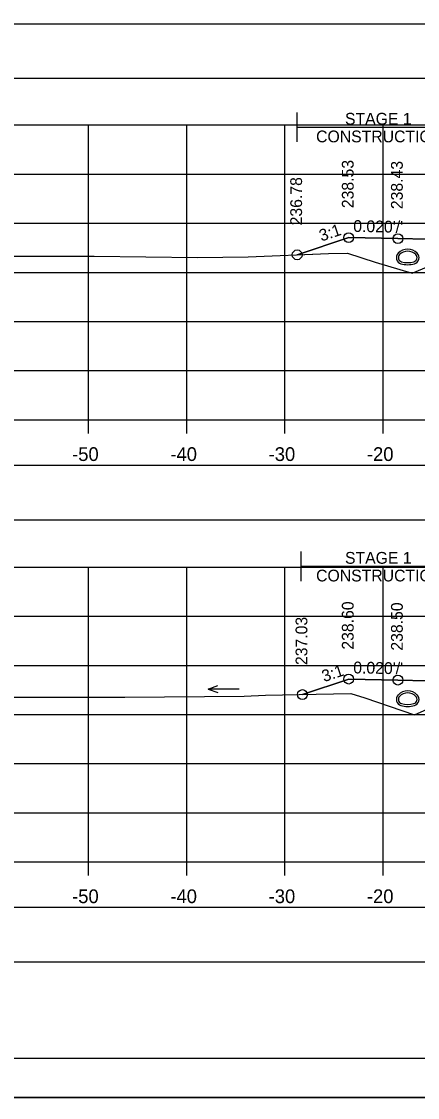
# Model space of a CAD drawing. Extents: x 1369627 to 1374022, y 380035 to 398173.
# Drawn here: x 1372041.7 to 1372082, y 388999 to 389108.5 of the extents above; entities that cross this region are included whole.
import ezdxf

# ---------------------------------------------------------------- set-up
doc = ezdxf.new("R2010")
doc.units = 0
for name, color, linetype in [('Default', 7, 'Continuous'), ('R_Axis', 7, 'Continuous'), ('R_Axis Annot', 7, 'Continuous'), ('R_Border', 7, 'Continuous'), ('R_Drive', 7, 'Continuous'), ('R_Exist Surface', 7, 'Continuous'), ('R_Fin Surface', 7, 'Continuous'), ('R_Grid', 7, 'Continuous'), ('R_MOT', 7, 'Continuous'), ('R_No Plot', 7, 'Continuous'), ('R_Water Annot', 7, 'Continuous'), ('R_Xsect Elev', 7, 'Continuous'), ('R_Xsect Slope', 7, 'Continuous'), ('T_Vehicle Path Rt', 7, 'Continuous')]:
    doc.layers.add(name, color=color, linetype=linetype)

msp = doc.modelspace()

# ---------------------------------------------------------------- linework, layer by layer
at = {"layer": 'Default'}
for points in [[(1371948.53, 389102.7), (1372248.53, 389102.7), (1372248.53, 389108.22), (1371948.53, 389108.22)], [(1371948.53, 389057.76), (1372248.53, 389057.76), (1372248.53, 389063.28), (1371948.53, 389063.28)], [(1371948.53, 389012.78), (1372248.53, 389012.78), (1372248.53, 389018.3), (1371948.53, 389018.3)]]:
    msp.add_lwpolyline(points, close=True, dxfattribs=at)
at = {"layer": 'R_Axis'}
for p, q in [((1371948.53, 389067.95), (1372248.53, 389067.95)), ((1372048.53, 389066.55), (1372048.53, 389067.95)), ((1372058.53, 389066.55), (1372058.53, 389067.95)), ((1372068.53, 389066.55), (1372068.53, 389067.95)), ((1372078.53, 389066.55), (1372078.53, 389067.95)), ((1371948.53, 389022.95), (1372248.53, 389022.95)), ((1372048.53, 389021.55), (1372048.53, 389022.95)), ((1372058.53, 389021.55), (1372058.53, 389022.95)), ((1372068.53, 389021.55), (1372068.53, 389022.95)), ((1372078.53, 389021.55), (1372078.53, 389022.95))]:
    msp.add_line(p, q, dxfattribs=at)
at = {"layer": 'R_Border'}
msp.add_line((1372256.71, 389002.95), (1371940.53, 389002.95), dxfattribs=at)
at = {"layer": 'R_Drive'}
for centre, radius, start, end in [((1372080.51, 389084.45), 0.646, 136.3515, 253.9529), ((1372081.02, 389083.96), 1.35, 43.6485, 136.3515), ((1372080.51, 389084.45), 0.438, 136.3515, 253.9529), ((1372081.02, 389083.96), 1.15, 43.6485, 136.3515), ((1372081.53, 389084.45), 0.438, 286.0471, 43.6485), ((1372081.53, 389084.45), 0.646, 286.0471, 43.6485), ((1372081.02, 389086.23), 2.5, 253.9529, 286.0471), ((1372081.02, 389086.23), 2.29, 253.9529, 286.0471), ((1372080.51, 389039.49), 0.646, 136.3515, 253.9529), ((1372081.02, 389039), 1.35, 43.6485, 136.3515), ((1372080.51, 389039.49), 0.438, 136.3515, 253.9529), ((1372081.02, 389039), 1.15, 43.6485, 136.3515), ((1372081.53, 389039.49), 0.438, 286.0471, 43.6485), ((1372081.53, 389039.49), 0.646, 286.0471, 43.6485), ((1372081.02, 389041.27), 2.5, 253.9529, 286.0471), ((1372081.02, 389041.27), 2.29, 253.9529, 286.0471)]:
    msp.add_arc(centre, radius, start, end, dxfattribs=at)
at = {"layer": 'R_Exist Surface'}
for points in [[(1372030.44, 389084.58), (1372043.89, 389084.58), (1372049.13, 389084.59), (1372059.64, 389084.46), (1372064.79, 389084.52), (1372072.96, 389084.87), (1372074.89, 389084.91), (1372077.71, 389083.99), (1372081.46, 389082.85), (1372083.57, 389083.74)], [(1372037.46, 389039.71), (1372049.48, 389039.73), (1372052.25, 389039.7), (1372064.37, 389039.82), (1372066.54, 389039.91), (1372071.7, 389040.01), (1372075.23, 389040.08), (1372076.67, 389039.63), (1372081.71, 389037.93), (1372083.97, 389038.92)]]:
    msp.add_lwpolyline(points, dxfattribs=at)
at = {"layer": 'R_Fin Surface'}
for points in [[(1372069.77, 389084.73), (1372075.02, 389086.48), (1372080.02, 389086.38), (1372083.02, 389086.32), (1372083.52, 389086.32), (1372083.53, 389085.82), (1372084.53, 389085.84), (1372086.53, 389085.88), (1372098.53, 389086.12), (1372110.53, 389085.88), (1372112.53, 389085.84), (1372113.53, 389085.82), (1372113.54, 389086.32), (1372114.04, 389086.32), (1372117.04, 389086.38), (1372122.04, 389086.48), (1372127.06, 389084.81)], [(1372070.31, 389039.98), (1372075.02, 389041.55), (1372080.02, 389041.45), (1372083.02, 389041.39), (1372083.52, 389041.39), (1372083.53, 389040.89), (1372084.53, 389040.91), (1372086.53, 389040.95), (1372098.53, 389041.19), (1372110.53, 389040.95), (1372112.53, 389040.91), (1372113.53, 389040.89), (1372113.54, 389041.39), (1372114.04, 389041.39), (1372117.04, 389041.45), (1372122.04, 389041.55), (1372127.56, 389039.71)]]:
    msp.add_lwpolyline(points, dxfattribs=at)
at = {"layer": 'R_Grid'}
for p, q in [((1371948.53, 389097.95), (1372248.53, 389097.95)), ((1372048.53, 389067.95), (1372048.53, 389097.95)), ((1372058.53, 389067.95), (1372058.53, 389097.95)), ((1372068.53, 389067.95), (1372068.53, 389097.95)), ((1372078.53, 389067.95), (1372078.53, 389097.95)), ((1371948.53, 389092.95), (1372248.53, 389092.95)), ((1371948.53, 389087.95), (1372248.53, 389087.95)), ((1371948.53, 389082.95), (1372248.53, 389082.95)), ((1371948.53, 389077.95), (1372248.53, 389077.95)), ((1371948.53, 389072.95), (1372248.53, 389072.95)), ((1371948.53, 389067.95), (1372248.53, 389067.95)), ((1371948.53, 389052.95), (1372248.53, 389052.95)), ((1372048.53, 389022.95), (1372048.53, 389052.95)), ((1372058.53, 389022.95), (1372058.53, 389052.95)), ((1372068.53, 389022.95), (1372068.53, 389052.95)), ((1372078.53, 389022.95), (1372078.53, 389052.95)), ((1371948.53, 389047.95), (1372248.53, 389047.95)), ((1371948.53, 389042.95), (1372248.53, 389042.95)), ((1371948.53, 389037.95), (1372248.53, 389037.95)), ((1371948.53, 389032.95), (1372248.53, 389032.95)), ((1371948.53, 389027.95), (1372248.53, 389027.95)), ((1371948.53, 389022.95), (1372248.53, 389022.95))]:
    msp.add_line(p, q, dxfattribs=at)
at = {"layer": 'R_MOT'}
for p, q in [((1372069.77, 389096.23), (1372069.77, 389099.23)), ((1372069.77, 389097.73), (1372142.75, 389097.73)), ((1372070.17, 389051.53), (1372070.17, 389054.53)), ((1372070.17, 389053.03), (1372127.53, 389053.03))]:
    msp.add_line(p, q, dxfattribs=at)
at = {"layer": 'R_No Plot'}
msp.add_line((1371928.13, 388998.98), (1372261.46, 388998.98), dxfattribs=at)
for points in [[(1371928.12, 389212.31), (1372261.46, 389212.31), (1372261.46, 388998.97), (1371928.12, 388998.97)], [(1372174.45, 389208.41), (1372194.07, 389208.41), (1372194.07, 389198.53), (1372210.18, 389198.53), (1372233.38, 389198.53), (1372233.38, 389165.86), (1372256.59, 389165.86), (1372256.71, 389002.95), (1371940.53, 389002.95), (1371940.53, 389208.41)]]:
    msp.add_lwpolyline(points, close=True, dxfattribs=at)
for centre in [(1372075.02, 389086.48), (1372080.02, 389086.38), (1372069.77, 389084.73), (1372075.02, 389041.55), (1372080.02, 389041.45), (1372070.31, 389039.98)]:
    msp.add_circle(centre, 0.5, dxfattribs=at)
at = {"layer": 'R_Water Annot'}
for p, q in [((1372060.73, 389040.54), (1372061.69, 389040.89)), ((1372063.87, 389040.54), (1372060.73, 389040.54)), ((1372060.73, 389040.54), (1372061.69, 389040.19))]:
    msp.add_line(p, q, dxfattribs=at)
at = {"layer": 'T_Vehicle Path Rt'}
for points in [[(1372083.02, 389086.32), (1372080.02, 389086.38), (1372075.02, 389086.48), (1372069.77, 389084.73)], [(1372069.77, 389084.73), (1372072.96, 389084.87), (1372074.89, 389084.91), (1372077.71, 389083.99), (1372081.46, 389082.85), (1372083.57, 389083.74), (1372085.5, 389084.57), (1372085.87, 389084.7), (1372086.38, 389084.88)], [(1372083.02, 389041.39), (1372080.02, 389041.45), (1372075.02, 389041.55), (1372070.31, 389039.98)], [(1372070.31, 389039.98), (1372071.7, 389040.01), (1372075.23, 389040.08), (1372076.67, 389039.63), (1372081.71, 389037.93), (1372083.97, 389038.92), (1372085.53, 389039.59), (1372086.06, 389039.77)]]:
    msp.add_lwpolyline(points, dxfattribs=at)

# ---------------------------------------------------------------- texts
at = {"layer": 'R_Axis Annot'}
for s, p in [('-50', (1372046.87, 389063.75)), ('-40', (1372056.87, 389063.75)), ('-30', (1372066.87, 389063.75)), ('-20', (1372076.87, 389063.75)), ('-50', (1372046.87, 389018.75)), ('-40', (1372056.87, 389018.75)), ('-30', (1372066.87, 389018.75)), ('-20', (1372076.87, 389018.75))]:
    msp.add_text(s, height=1.4, dxfattribs=at).set_placement(p)
at = {"layer": 'R_MOT'}
for s, p in [('STAGE 1', (1372074.64, 389097.98)), ('CONSTRUCTION', (1372071.7, 389096.18)), ('STAGE 1', (1372074.64, 389053.29)), ('CONSTRUCTION', (1372071.7, 389051.49))]:
    msp.add_text(s, height=1.2, dxfattribs=at).set_placement(p)
at = {"layer": 'R_Xsect Elev'}
for s, p in [('238.53', (1372075.52, 389089.48)), ('238.43', (1372080.52, 389089.38)), ('236.78', (1372070.27, 389087.73)), ('238.60', (1372075.52, 389044.55)), ('238.50', (1372080.52, 389044.45)), ('237.03', (1372070.81, 389042.98))]:
    msp.add_text(s, height=1.2, rotation=90, dxfattribs=at).set_placement(p)
at = {"layer": 'R_Xsect Slope'}
for s, rotation, p in [('3:1', 18.4332, (1372072.24, 389086.08)), ("0.020'/'", 358.8542, (1372075.47, 389087.07)), ('3:1', 18.4332, (1372072.51, 389041.24)), ("0.020'/'", 358.8542, (1372075.47, 389042.14))]:
    msp.add_text(s, height=1.2, rotation=rotation, dxfattribs=at).set_placement(p)

doc.saveas('drawing.dxf')
